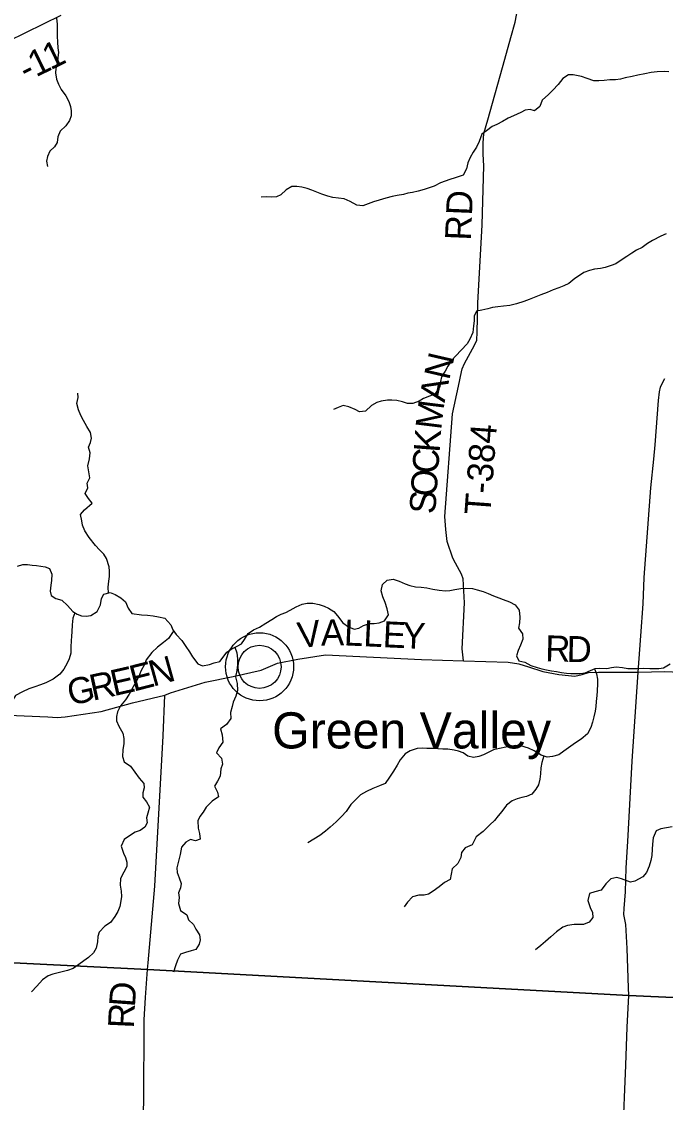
# Model space of a CAD drawing. Extents: x 1759416 to 2214760, y 252598 to 1116833.
# Drawn here: x 1943940 to 1951378, y 878265 to 890747 of the extents above; entities that cross this region are included whole.
import ezdxf

# ---------------------------------------------------------------- set-up
doc = ezdxf.new("R2010")
doc.units = 0
for name, color, linetype in [('GM_X_County_Road', 7, 'Continuous'), ('GM_X_County_Road_Text', 7, 'Continuous'), ('GM_X_Minor_River', 7, 'Continuous'), ('GM_X_Township', 7, 'Continuous'), ('GM_X_Township_Road', 7, 'Continuous'), ('GM_X_Township_Road_Text', 7, 'Continuous'), ('GM_X_Unincorporated', 7, 'Continuous'), ('GM_X_Unincorporated_Location', 7, 'Continuous'), ('GM_X_Unincorporated_Text', 7, 'Continuous')]:
    doc.layers.add(name, color=color, linetype=linetype)

msp = doc.modelspace()

# ---------------------------------------------------------------- linework, layer by layer
at = {"layer": 'GM_X_County_Road'}
for points in [[(1943220, 890401), (1943220, 890401), (1943318, 890430), (1943557, 890479), (1943736, 890512), (1943786, 890522), (1943987, 890621), (1944395, 890822)], [(1943789, 882739), (1944243, 882719), (1944352, 882712), (1944444, 882717), (1944859, 882779), (1945220, 882880), (1945596, 882969), (1945661, 882997), (1946060, 883119), (1946386, 883182), (1946709, 883256), (1946898, 883337), (1947130, 883384), (1947451, 883435), (1948561, 883382), (1949044, 883366), (1949562, 883348), (1949685, 883332), (1949795, 883294), (1949963, 883241), (1950147, 883206), (1950331, 883187), (1950417, 883206), (1950491, 883230), (1950606, 883234), (1951064, 883234), (1951371, 883241), (1951632, 883229)]]:
    msp.add_lwpolyline(points, dxfattribs=at)
at = {"layer": 'GM_X_Minor_River'}
for points in [[(1944344, 890788), (1944351, 890716), (1944349, 890646), (1944350, 890578), (1944355, 890508), (1944359, 890445), (1944364, 890389), (1944360, 890331), (1944353, 890277), (1944336, 890204), (1944330, 890154), (1944341, 890084), (1944365, 890026), (1944398, 889964), (1944451, 889889), (1944486, 889825), (1944504, 889767), (1944513, 889715), (1944513, 889659), (1944494, 889605), (1944450, 889544), (1944387, 889483), (1944357, 889416), (1944352, 889352), (1944319, 889302), (1944265, 889251), (1944239, 889191), (1944226, 889136), (1944237, 889072)], [(1951417, 890166), (1951363, 890170), (1951284, 890168), (1951214, 890158), (1951142, 890145), (1951061, 890127), (1950995, 890113), (1950913, 890096), (1950860, 890083), (1950800, 890076), (1950736, 890073), (1950670, 890066), (1950610, 890063), (1950550, 890065), (1950474, 890091), (1950408, 890112), (1950314, 890131), (1950258, 890134), (1950193, 890089), (1950138, 890021), (1950079, 889954), (1950028, 889906), (1949953, 889839), (1949928, 889767), (1949867, 889718), (1949815, 889731), (1949759, 889724), (1949708, 889698), (1949623, 889659), (1949563, 889632), (1949496, 889593), (1949432, 889560), (1949377, 889534), (1949310, 889485)], [(1949310, 889485), (1949259, 889446), (1949226, 889364), (1949195, 889298), (1949158, 889240), (1949121, 889179), (1949096, 889115), (1949079, 889045), (1949040, 888973), (1948949, 888944), (1948887, 888925), (1948780, 888885), (1948705, 888846), (1948590, 888807), (1948522, 888788), (1948456, 888773), (1948403, 888764), (1948353, 888752), (1948281, 888739), (1948222, 888728), (1948150, 888709), (1948073, 888684), (1948007, 888667), (1947943, 888642), (1947884, 888618), (1947812, 888629), (1947737, 888671), (1947667, 888700), (1947603, 888709), (1947535, 888714), (1947477, 888730), (1947409, 888753), (1947349, 888776), (1947294, 888799), (1947240, 888820), (1947176, 888835), (1947118, 888844), (1947062, 888841), (1946997, 888805), (1946936, 888746), (1946886, 888723), (1946832, 888719), (1946764, 888722), (1946709, 888719)], [(1951386, 888298), (1951327, 888269), (1951230, 888220), (1951171, 888185), (1951109, 888140), (1951046, 888107), (1950991, 888073), (1950931, 888034), (1950868, 887993), (1950807, 887949), (1950751, 887930), (1950682, 887907), (1950628, 887896), (1950560, 887887), (1950503, 887871), (1950435, 887848), (1950384, 887815), (1950332, 887780), (1950261, 887724), (1950206, 887697), (1950146, 887672), (1950081, 887649), (1950013, 887620), (1949940, 887590), (1949863, 887559), (1949805, 887536), (1949744, 887513), (1949658, 887488), (1949581, 887469), (1949507, 887460), (1949441, 887453), (1949379, 887444), (1949328, 887431), (1949258, 887415), (1949196, 887404), (1949167, 887347), (1949168, 887290), (1949163, 887234), (1949154, 887158), (1949120, 887078), (1949088, 887027), (1949020, 886951), (1948957, 886888), (1948910, 886837), (1948865, 886767), (1948832, 886709), (1948793, 886646), (1948778, 886590), (1948771, 886532), (1948716, 886446), (1948651, 886423), (1948585, 886394), (1948532, 886364), (1948462, 886335), (1948400, 886336), (1948340, 886355), (1948274, 886370), (1948218, 886375), (1948166, 886376), (1948095, 886363), (1948043, 886347), (1947984, 886312), (1947915, 886249), (1947845, 886242), (1947793, 886266), (1947722, 886300), (1947654, 886313), (1947597, 886291), (1947545, 886268)], [(1944942, 884148), (1944940, 884216), (1944947, 884285), (1944955, 884337), (1944954, 884401), (1944950, 884451), (1944919, 884545), (1944888, 884597), (1944838, 884647), (1944795, 884698), (1944722, 884790), (1944669, 884865), (1944644, 884931), (1944636, 884983), (1944621, 885053), (1944667, 885110), (1944754, 885187), (1944713, 885241), (1944673, 885296), (1944706, 885363), (1944698, 885415), (1944727, 885480), (1944718, 885546), (1944706, 885616), (1944723, 885698), (1944730, 885766), (1944714, 885834), (1944737, 885885), (1944749, 885935), (1944736, 886001), (1944695, 886071), (1944654, 886141), (1944622, 886200), (1944597, 886264), (1944578, 886336), (1944592, 886405), (1944591, 886457)], [(1943894, 884458), (1943955, 884478), (1944008, 884479), (1944062, 884471), (1944112, 884466), (1944162, 884458), (1944212, 884449), (1944263, 884430), (1944287, 884364), (1944284, 884291), (1944277, 884237), (1944271, 884169), (1944282, 884119), (1944336, 884085), (1944406, 884066), (1944469, 884005), (1944530, 883933), (1944582, 883904), (1944633, 883884), (1944687, 883879), (1944739, 883889), (1944811, 883934), (1944852, 884011), (1944861, 884083), (1944889, 884136), (1944963, 884153), (1945019, 884129), (1945088, 884094), (1945140, 884046), (1945169, 883974), (1945214, 883911), (1945326, 883896), (1945396, 883891), (1945458, 883885), (1945523, 883874), (1945593, 883857), (1945662, 883781), (1945688, 883723), (1945727, 883670), (1945792, 883598), (1945839, 883531), (1945879, 883469), (1945914, 883411), (1945977, 883332), (1946029, 883306), (1946109, 883323), (1946163, 883340), (1946231, 883358), (1946267, 883409), (1946312, 883464), (1946368, 883504), (1946430, 883535), (1946482, 883562)], [(1946482, 883562), (1946515, 883612), (1946558, 883681), (1946618, 883722), (1946690, 883753), (1946762, 883800), (1946829, 883844), (1946883, 883877), (1946939, 883902), (1946991, 883924), (1947043, 883949), (1947113, 883990), (1947180, 884021), (1947240, 884029), (1947305, 884030), (1947377, 884017), (1947435, 883998), (1947485, 883972), (1947546, 883935), (1947591, 883883), (1947653, 883805), (1947716, 883758), (1947782, 883731), (1947838, 883741), (1947890, 883772), (1947960, 883795), (1948014, 883795), (1948072, 883802), (1948134, 883827), (1948178, 883896), (1948165, 883964), (1948142, 884038), (1948113, 884105), (1948093, 884175), (1948110, 884246), (1948162, 884296), (1948234, 884307), (1948304, 884284), (1948372, 884255), (1948425, 884235), (1948489, 884220), (1948555, 884215), (1948623, 884207), (1948690, 884192), (1948766, 884181), (1948836, 884174), (1948888, 884176), (1948944, 884189), (1949016, 884202), (1949072, 884204), (1949150, 884199), (1949203, 884186), (1949271, 884164), (1949331, 884143), (1949392, 884114), (1949452, 884092), (1949504, 884073), (1949577, 884045), (1949643, 884012), (1949690, 883950), (1949697, 883868), (1949691, 883804), (1949682, 883742), (1949729, 883678), (1949733, 883616), (1949706, 883546), (1949679, 883485), (1949659, 883423), (1949684, 883363), (1949754, 883348), (1949825, 883310), (1949895, 883287), (1949951, 883271), (1950005, 883260), (1950062, 883251), (1950120, 883241), (1950176, 883232), (1950234, 883222), (1950284, 883219), (1950340, 883218), (1950393, 883218), (1950451, 883225), (1950514, 883254), (1950568, 883276), (1950622, 883279), (1950701, 883278), (1950755, 883286), (1950811, 883295), (1950883, 883288), (1950945, 883275), (1951001, 883275), (1951073, 883278), (1951131, 883281), (1951200, 883277), (1951252, 883276), (1951304, 883277), (1951356, 883283), (1951433, 883332)], [(1944555, 883919), (1944531, 883857), (1944524, 883779), (1944520, 883700), (1944517, 883648), (1944513, 883594), (1944510, 883526), (1944507, 883454), (1944489, 883389), (1944466, 883337), (1944426, 883270), (1944381, 883211), (1944305, 883152), (1944218, 883111), (1944158, 883089), (1944094, 883064), (1944022, 883041), (1943948, 883008), (1943870, 882965), (1943825, 882894), (1943812, 882818), (1943758, 882737)], [(1945702, 883705), (1945683, 883691), (1945637, 883623), (1945578, 883576), (1945508, 883523), (1945444, 883460), (1945379, 883377), (1945360, 883323), (1945318, 883244), (1945295, 883184), (1945263, 883127), (1945228, 883064), (1945183, 882978), (1945139, 882915), (1945082, 882844), (1945048, 882774), (1945037, 882723), (1945037, 882671), (1945062, 882609), (1945109, 882528), (1945122, 882468), (1945120, 882409), (1945111, 882337), (1945106, 882259), (1945126, 882199), (1945197, 882148), (1945248, 882080), (1945299, 882010), (1945351, 881949), (1945356, 881899), (1945342, 881842), (1945341, 881790), (1945381, 881735), (1945418, 881675), (1945399, 881604), (1945383, 881550), (1945390, 881494), (1945362, 881442), (1945311, 881407), (1945253, 881386), (1945185, 881343), (1945123, 881302), (1945090, 881226), (1945115, 881144), (1945139, 881092), (1945154, 881040), (1945156, 880990), (1945121, 880923), (1945084, 880851), (1945078, 880775), (1945091, 880704), (1945094, 880642), (1945088, 880592), (1945075, 880526), (1945051, 880471), (1945016, 880413), (1944968, 880344), (1944901, 880301), (1944837, 880232), (1944822, 880182), (1944816, 880120), (1944803, 880047), (1944769, 879991), (1944714, 879938), (1944658, 879901), (1944602, 879859), (1944537, 879810), (1944469, 879787), (1944379, 879766), (1944301, 879745), (1944245, 879728), (1944181, 879680), (1944116, 879609), (1944052, 879542)], [(1946402, 883521), (1946428, 883457), (1946435, 883389), (1946434, 883319), (1946426, 883254), (1946411, 883180), (1946430, 883104), (1946433, 883024), (1946415, 882955), (1946386, 882889), (1946374, 882839), (1946355, 882770), (1946356, 882698), (1946306, 882629), (1946239, 882578), (1946257, 882510), (1946266, 882426), (1946219, 882360), (1946193, 882303), (1946248, 882242), (1946259, 882173), (1946243, 882119), (1946232, 882033), (1946203, 881976), (1946169, 881916), (1946202, 881850), (1946216, 881796), (1946141, 881743), (1946071, 881676), (1946038, 881617), (1945998, 881567), (1945975, 881516), (1945980, 881432), (1945994, 881370), (1946003, 881306), (1945947, 881286), (1945891, 881301), (1945837, 881270), (1945787, 881214), (1945770, 881127), (1945751, 881051), (1945734, 880974), (1945738, 880922), (1945759, 880858), (1945784, 880792), (1945774, 880742), (1945753, 880684), (1945761, 880632), (1945752, 880563), (1945777, 880481), (1945847, 880432), (1945868, 880374), (1945924, 880321), (1945951, 880265), (1945996, 880201), (1946004, 880143), (1945993, 880091), (1945953, 880030), (1945897, 880014), (1945835, 879997), (1945776, 879978), (1945740, 879909), (1945719, 879841), (1945693, 879769)], [(1950560, 883273), (1950583, 883214), (1950594, 883154), (1950594, 883104), (1950591, 883016), (1950585, 882966), (1950578, 882895), (1950573, 882837), (1950567, 882783), (1950552, 882717), (1950536, 882658), (1950515, 882596), (1950478, 882521), (1950404, 882462), (1950338, 882417), (1950287, 882379), (1950205, 882320), (1950147, 882279), (1950075, 882260), (1950011, 882253), (1949943, 882277), (1949862, 882326), (1949796, 882357), (1949709, 882384), (1949649, 882386), (1949599, 882379), (1949535, 882368), (1949461, 882352), (1949391, 882337), (1949329, 882306), (1949276, 882279), (1949222, 882259), (1949162, 882250), (1949095, 882265), (1949041, 882301), (1948989, 882320), (1948936, 882334), (1948864, 882345), (1948808, 882346), (1948748, 882350), (1948690, 882353), (1948620, 882354), (1948570, 882356), (1948511, 882351), (1948428, 882326), (1948372, 882289), (1948312, 882222), (1948279, 882160), (1948235, 882091), (1948192, 882020), (1948139, 881950), (1948075, 881921), (1947999, 881892), (1947923, 881855), (1947855, 881816), (1947794, 881757), (1947742, 881705), (1947691, 881624), (1947637, 881567), (1947574, 881506), (1947506, 881445), (1947451, 881397), (1947385, 881348), (1947315, 881305), (1947248, 881264)], [(1949975, 882266), (1949950, 882192), (1949940, 882128), (1949935, 882060), (1949928, 881998), (1949912, 881933), (1949883, 881883), (1949835, 881824), (1949773, 881797), (1949719, 881785), (1949667, 881770), (1949608, 881749), (1949544, 881697), (1949487, 881626), (1949447, 881575), (1949403, 881519), (1949350, 881470), (1949272, 881395), (1949191, 881332), (1949144, 881241), (1949064, 881206), (1949024, 881153), (1949015, 881093), (1948981, 881025), (1948914, 880962), (1948904, 880903), (1948893, 880841), (1948825, 880806), (1948764, 880755), (1948694, 880704), (1948642, 880670), (1948590, 880659), (1948528, 880658), (1948458, 880640), (1948399, 880577), (1948361, 880524)], [(1951456, 881449), (1951324, 881426), (1951272, 881401), (1951237, 881320), (1951228, 881246), (1951224, 881188), (1951221, 881118), (1951211, 881059), (1951190, 880995), (1951159, 880920), (1951119, 880870), (1951027, 880819), (1950975, 880808), (1950871, 880847), (1950817, 880862), (1950749, 880848), (1950691, 880789), (1950636, 880718), (1950562, 880697), (1950502, 880676), (1950481, 880596), (1950511, 880516), (1950536, 880460), (1950539, 880402), (1950499, 880348), (1950431, 880321), (1950323, 880319), (1950247, 880309), (1950193, 880290), (1950119, 880235), (1950054, 880178), (1949992, 880125), (1949941, 880079), (1949877, 880028)]]:
    msp.add_lwpolyline(points, dxfattribs=at)
at = {"layer": 'GM_X_Township'}
for points in [[(1956770, 893496), (1956600, 888493), (1956421, 883204), (1956242, 879261), (1950955, 879498), (1945394, 879799), (1941129, 880010), (1938954, 880144), (1938918, 880131), (1938742, 880137), (1937983, 880168), (1930902, 880556), (1929313, 880637), (1929483, 885147), (1929509, 885709), (1929994, 894165)], [(1928341, 865325), (1928849, 873883), (1928932, 875213), (1928954, 875572), (1928987, 876105), (1929312, 880613), (1929313, 880637), (1930902, 880556), (1937983, 880168), (1938742, 880137), (1938918, 880131), (1938954, 880144), (1941129, 880010), (1945394, 879799), (1950955, 879498), (1956242, 879261), (1956031, 874198), (1955719, 867780), (1955479, 863482)]]:
    msp.add_lwpolyline(points, dxfattribs=at)
at = {"layer": 'GM_X_Township_Road'}
for points in [[(1948955, 884491), (1948922, 884550), (1948855, 884744), (1948843, 884880), (1948831, 885033), (1948918, 886219), (1948989, 886535), (1949023, 886704), (1949031, 886738), (1949058, 886800), (1949174, 887012), (1949198, 887067), (1949205, 887159), (1949211, 887496), (1949260, 888400), (1949281, 889083), (1949274, 889217), (1949271, 889285), (1949271, 889343), (1949281, 889456), (1949328, 889613), (1949525, 890314), (1949591, 890563), (1949644, 890742), (1949674, 890904)], [(1951243, 885695), (1951259, 885861), (1951300, 886372), (1951309, 886473), (1951323, 886526), (1951340, 886566), (1951370, 886624)], [(1951093, 883653), (1951120, 884025), (1951135, 884329), (1951211, 885363), (1951243, 885695)], [(1949044, 883366), (1949029, 883502), (1949058, 884036), (1949043, 884311), (1949021, 884367), (1948955, 884491)], [(1950952, 879587), (1950937, 880044), (1950920, 880318), (1950900, 880436), (1950902, 880503), (1950917, 880696), (1950924, 880976), (1950943, 881280), (1950995, 882208), (1951064, 883234), (1951093, 883653)], [(1945401, 879879), (1945479, 880764), (1945577, 882499), (1945596, 882969)], [(1945264, 876786), (1945351, 878255), (1945356, 879217), (1945373, 879477), (1945394, 879799), (1945401, 879879)], [(1950772, 875196), (1950782, 875559), (1950807, 876164), (1950823, 876680), (1950888, 877856), (1950921, 878694), (1950937, 879135), (1950955, 879498), (1950952, 879587)]]:
    msp.add_lwpolyline(points, dxfattribs=at)
at = {"layer": 'GM_X_Unincorporated'}
for radius in [393, 249]:
    msp.add_circle((1946689, 883296), radius, dxfattribs=at)
at = {"layer": 'GM_X_Unincorporated_Location'}
msp.add_line((1946689, 883296), (1946689, 883296), dxfattribs=at)

# ---------------------------------------------------------------- texts
at = {"layer": 'GM_X_County_Road_Text'}
for s, rotation, p in [('1', 26.0894, (1944273, 890183)), ('1', 25.8482, (1944105, 890102)), ('-', 26.5096, (1943996, 890048)), ('V', 7.3202, (1947148, 883508)), ('A', 0.5756, (1947400, 883541)), ('L', 357.4535, (1947660, 883544)), ('L', 357.3505, (1947884, 883534)), ('E', 357.3505, (1948108, 883523)), ('Y', 357.3472, (1948332, 883513)), ('R', 358.5089, (1949987, 883360)), ('D', 358.8263, (1950235, 883353)), ('E', 14.3074, (1945232, 883008)), ('N', 15.4801, (1945456, 883065)), ('R', 12.2463, (1944761, 882903)), ('E', 12.8417, (1945005, 882956)), ('G', 12.223, (1944503, 882847))]:
    msp.add_text(s, height=300, rotation=rotation, dxfattribs=at).set_placement(p)
at = {"layer": 'GM_X_Township_Road_Text'}
for s, rotation, p in [('RD', 87.5945, (1949131, 888215)), ('N', 76.9674, (1948879, 886598)), ('A', 78.2836, (1948826, 886341)), ('M', 82.9706, (1948787, 886025)), ('T-384', 85.7948, (1949355, 885043)), ('K', 85.8326, (1948769, 885765)), ('C', 85.9141, (1948751, 885520)), ('O', 85.9163, (1948732, 885256)), ('S', 85.9151, (1948718, 885054)), ('D', 85.8072, (1945248, 879360)), ('R', 87.4701, (1945237, 879116))]:
    msp.add_text(s, height=300, rotation=rotation, dxfattribs=at).set_placement(p)
at = {"layer": 'GM_X_Unincorporated_Text'}
msp.add_text('Green Valley', height=417, rotation=0, dxfattribs=at).set_placement((1946834, 882353))

doc.saveas('drawing.dxf')
